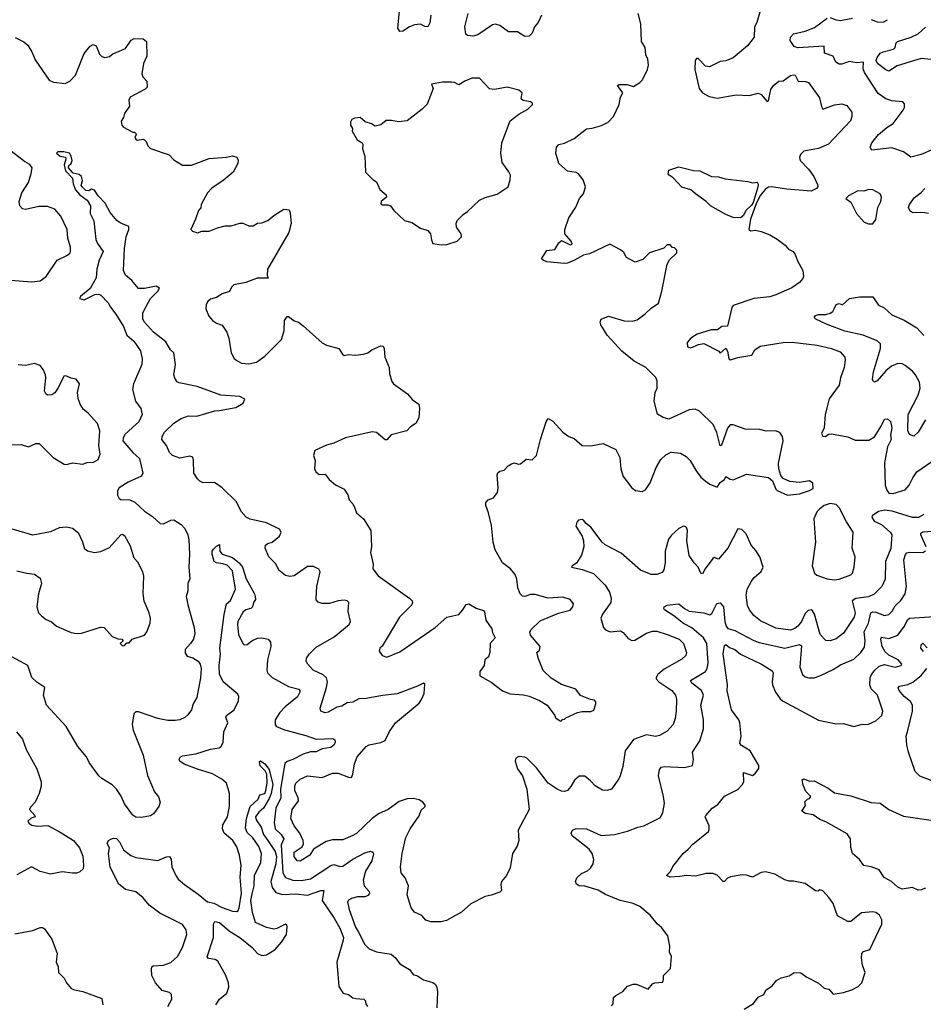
# Model space of a CAD drawing. Extents: x 2056909 to 2160450, y 827444 to 1016825.
# Tile 267 of 501: x 2115775 to 2121929, y 907269 to 913974. Entities that reach past the tile are written whole.
import ezdxf

# ---------------------------------------------------------------- set-up
doc = ezdxf.new("R2010")
doc.units = 0

msp = doc.modelspace()

# ---------------------------------------------------------------- linework, layer by layer
at = {"layer": '0CON10XD'}
for points in [[(2120825, 914056.7), (2120796.5, 913955), (2120780.6, 913925), (2120777.8, 913855), (2120731.4, 913795), (2120635, 913714.3), (2120585, 913693.3), (2120545, 913689.4), (2120473.6, 913653.6), (2120445, 913656.2), (2120395, 913708.8), (2120385, 913710), (2120376, 913695), (2120373.8, 913635), (2120402.9, 913505), (2120425, 913476), (2120469.7, 913449.7), (2120525, 913440), (2120655, 913462.2), (2120743.6, 913456.4), (2120805, 913473.3), (2120824.6, 913464.6), (2120865, 913416.2), (2120875, 913420), (2120882.2, 913455), (2120891.7, 913498.3), (2120908.6, 913525), (2120945, 913554.4), (2120975, 913558.1), (2121025, 913594), (2121045, 913599.2), (2121055.8, 913595), (2121075.8, 913555.8), (2121125, 913552.9), (2121148, 913545), (2121222.4, 913442.4), (2121235, 913382.5), (2121245, 913363.3), (2121325, 913394.3), (2121375, 913400.8), (2121409.1, 913389.1), (2121441.4, 913345), (2121443.1, 913315), (2121434.2, 913285), (2121283.8, 913125), (2121215, 913095.7), (2121115, 913078.6), (2121092.5, 913055), (2121086, 913035), (2121090, 913015), (2121146.2, 912956.2), (2121182.5, 912905), (2121208.3, 912851.7), (2121210, 912835), (2121202.5, 912825), (2121165, 912806), (2120999.1, 912819.1)], [(2117393, 912213), (2117315, 912184.2), (2117232.5, 912167.5), (2117217.3, 912152.7), (2117205, 912123.3), (2117155, 912108), (2117115, 912082), (2117075, 912070), (2117056.2, 912055), (2117046.2, 912035), (2117043.3, 912005), (2117062.5, 911955), (2117087.5, 911925), (2117115, 911906.7), (2117155, 911892.5), (2117185.7, 911845.7), (2117200, 911805), (2117214.3, 911705), (2117235, 911666.2), (2117253, 911653), (2117285, 911635.6), (2117335, 911631.1), (2117388, 911642), (2117445, 911681.4), (2117558.8, 911795), (2117576, 911855), (2117578.8, 911925), (2117597, 911953), (2117605, 911953.3), (2117645, 911923.3), (2117673.6, 911913.6), (2117705, 911890), (2117835, 911772.5), (2117865, 911757.5), (2117947.5, 911735), (2117972.5, 911695), (2117985, 911687.5), (2118015, 911693.3), (2118061.7, 911688.3), (2118117, 911697), (2118145.9, 911704.1), (2118174.2, 911725.8), (2118235, 911753.8), (2118250, 911750), (2118256.7, 911735), (2118261.2, 911675), (2118291.2, 911605), (2118293.3, 911565), (2118310.5, 911510.5), (2118320, 911495), (2118415.8, 911425.8), (2118448.3, 911388.3), (2118493.3, 911355), (2118498.8, 911325), (2118494, 911265), (2118475, 911226.2), (2118437.7, 911202.3), (2118412.5, 911175), (2118305, 911146.7), (2118275, 911112.5), (2118265, 911112.5), (2118205, 911162.5), (2118175, 911166.7), (2117993, 911127), (2117915, 911090), (2117865, 911076), (2117785, 911040), (2117776.7, 911005), (2117787, 910973), (2117782.5, 910915), (2117792.5, 910895), (2117815, 910877.5), (2117855, 910880), (2117883.6, 910843.6), (2117925, 910806.7), (2117985, 910777.5), (2118009.1, 910739.1), (2118020, 910705), (2118045, 910676.7), (2118057.8, 910647.8), (2118070, 910615), (2118117.1, 910575), (2118165.7, 910495), (2118170, 910385), (2118164.5, 910344.5), (2118182, 910265), (2118180, 910235), (2118186, 910225), (2118217.2, 910187.2), (2118431.7, 910031.7), (2118447.3, 910017.3), (2118451.2, 910005), (2118445, 909990), (2118362, 909905), (2118243.3, 909706.7), (2118227.5, 909695), (2118223.6, 909673.6), (2118243.6, 909643.6), (2118275, 909633.3), (2118365, 909670), (2118605.4, 909834.6), (2118683.9, 909906.1), (2118765, 909923.3), (2118792.5, 909955), (2118815, 909992.5), (2118835, 909996.7), (2118885, 909967.5), (2118935, 909950), (2118941.7, 909941.7), (2118950, 909885), (2118990, 909825), (2118995, 909800), (2119013.3, 909765), (2118980, 909725), (2118976.7, 909665), (2118967.5, 909635), (2118942.5, 909615), (2118937.5, 909575), (2118910, 909535), (2118910, 909505), (2118985, 909462.5), (2119063.9, 909403.9), (2119115, 909383.8), (2119206.1, 909376.1), (2119245, 909366.7), (2119315, 909336.7), (2119366.4, 909306.4), (2119420, 909235), (2119425, 909220), (2119455, 909200), (2119465, 909200), (2119471.7, 909208.3), (2119485, 909210), (2119495, 909220), (2119573.6, 909256.4), (2119605, 909263.3), (2119665, 909263.3), (2119685, 909272.5), (2119700, 909315), (2119698.8, 909328.8), (2119689.3, 909339.3), (2119663.6, 909343.6), (2119595, 909371.2), (2119562.5, 909415), (2119465, 909447.5), (2119395, 909490), (2119341.2, 909541.2), (2119309.3, 909620.7), (2119297.5, 909665), (2119315, 909680), (2119318.8, 909705), (2119255, 909782.5), (2119250, 909805), (2119259.3, 909820.7), (2119319.3, 909880.7), (2119445, 909932), (2119525, 909953.8), (2119543.3, 909975), (2119546.2, 909995), (2119525, 910026), (2119475, 910042.5), (2119374.2, 910034.2), (2119285, 910058.8), (2119255, 910058.8), (2119215, 910046.7), (2119199.3, 910049.3), (2119184.1, 910064.1), (2119168.8, 910105), (2119162, 910165), (2119150, 910195), (2119118.8, 910235), (2119063.8, 910275), (2119012.7, 910362.7), (2118999.2, 910415), (2118988.3, 910528.3), (2118968, 910615), (2118948.8, 910665), (2118950, 910685), (2118966.4, 910703.6), (2119003, 910717), (2119030, 910755), (2119034, 910785), (2119026.2, 910875), (2119031.2, 910888.8), (2119045, 910900), (2119075, 910906), (2119101.2, 910935), (2119125, 910949.4), (2119145, 910955.8), (2119173, 910947), (2119185, 910948.8), (2119225, 910980), (2119265, 910976.7), (2119293.8, 911005), (2119322.5, 911115), (2119361.2, 911235), (2119375, 911257.5), (2119405, 911240), (2119474.4, 911164.4), (2119514.3, 911134.3), (2119550.9, 911120.9), (2119605, 911073.8), (2119665, 911072.5), (2119748.3, 911088.3), (2119835, 911046.2), (2119862.3, 910992.3), (2119868.8, 910915), (2119884.1, 910864.1), (2119943.3, 910785), (2119968.3, 910768.3), (2120015, 910760), (2120037.7, 910772.3), (2120069.7, 910820.3), (2120110.8, 910925), (2120141.3, 910978.7), (2120175, 911010), (2120211.7, 911028.3), (2120275, 911021.4), (2120315, 910999.2), (2120340.9, 910970.9), (2120382, 910902), (2120415, 910858), (2120443.2, 910833.2), (2120475, 910811.2), (2120525, 910790), (2120545, 910822.5), (2120575, 910843.3), (2120585, 910862.5), (2120614.6, 910844.6), (2120635, 910840), (2120725, 910880), (2120875, 910855.8), (2120903, 910833), (2120925, 910777.5), (2120935, 910766.7), (2121005, 910736.7), (2121085, 910744), (2121155, 910767.5), (2121178.3, 910781.7), (2121177, 910817), (2121155, 910832.5), (2121085, 910822), (2121020, 910830), (2120975, 910848.8), (2120958.8, 910868.8), (2120944.4, 910914.4), (2120942.7, 910952.7), (2120975.7, 911105.7), (2120970, 911135), (2120953, 911163), (2120923.6, 911173.6), (2120858.8, 911171.2), (2120815, 911184), (2120715, 911186.2), (2120635, 911214.2), (2120614.5, 911215.5), (2120595, 911192), (2120555, 911076.7), (2120545, 911072.5), (2120522, 911162), (2120497.5, 911217.5), (2120405, 911308.8), (2120375, 911321.2), (2120335, 911316.2), (2120195, 911254), (2120157.5, 911265), (2120118.3, 911288.3), (2120096.1, 911376.1), (2120104, 911435), (2120115.7, 911464.3), (2120115.6, 911515), (2120107.6, 911537.6), (2120038.8, 911605), (2119959.4, 911649.4), (2119875, 911715.6), (2119775.6, 911825), (2119731.9, 911895), (2119728, 911915), (2119736, 911934), (2119784.1, 911955.9), (2119892.7, 911922.7), (2119949.7, 911920.3), (2119980, 911930), (2120035, 911970), (2120075, 912010), (2120125, 912042.5), (2120148.6, 912125), (2120185, 912310), (2120200.7, 912339.3), (2120250, 912385), (2120250, 912405), (2120235, 912420), (2120221.7, 912421.7), (2120205, 912440), (2120185, 912440), (2120161.7, 912418.3), (2120065, 912386.7), (2120018.3, 912341.7), (2119967, 912323), (2119907.5, 912355), (2119888.8, 912388.8), (2119867.3, 912407.3), (2119795, 912446), (2119655, 912379.2), (2119615, 912369.2), (2119554.5, 912335.5), (2119505, 912315.6), (2119484.5, 912314.5), (2119365.8, 912325.8), (2119340, 912335), (2119330, 912345), (2119365, 912401.2), (2119420.7, 912409.3), (2119446.8, 912453.2), (2119465, 912469.2), (2119525, 912441.2), (2119537.5, 912445), (2119530, 912465), (2119488.6, 912515), (2119486.7, 912545), (2119515.6, 912625), (2119563.4, 912696.6), (2119588, 912755), (2119615, 912787.5), (2119628.8, 912835), (2119612.7, 912882.7), (2119580, 912925), (2119565, 912934), (2119505, 912942.5), (2119446.2, 912995), (2119426.7, 913065), (2119431.2, 913105), (2119447.3, 913122.7), (2119485, 913132.9), (2119551.2, 913165), (2119635, 913231.2), (2119675, 913234), (2119737.3, 913252.7), (2119783.9, 913276.1), (2119818.8, 913315), (2119858.8, 913395), (2119866.2, 913445), (2119883.3, 913475), (2119847.5, 913525), (2119857, 913533), (2119911.2, 913531.2), (2119955, 913518.8), (2119998.8, 913545), (2120016.2, 913565), (2120051.2, 913635), (2120058, 913665), (2120052, 913705), (2120038.8, 913735), (2120036, 913785), (2120010.8, 913825), (2120005.8, 913945.8), (2119986.7, 914015)], [(2118574.5, 914005), (2118567.7, 913952.3), (2118555, 913926), (2118535, 913928.1), (2118505, 913942.5), (2118465, 913939.2), (2118430, 913925), (2118385, 913896), (2118365, 913894), (2118350.8, 913915), (2118362.9, 914035)], [(2119330, 914005), (2119305.8, 913954.2), (2119281.2, 913925), (2119265, 913882.5), (2119245, 913861.2), (2119215, 913859.2), (2119165, 913890), (2119105, 913890), (2119045, 913934), (2119015, 913944), (2118995, 913937.5), (2118895, 913869.4), (2118862.1, 913862.1), (2118825, 913866.2), (2118814, 913875), (2118807.5, 913925), (2118828.5, 914015)], [(2121998, 913092), (2121914.5, 913055.5), (2121845, 913038.6), (2121795, 913074.5), (2121715, 913101.2), (2121577.5, 913085), (2121566.2, 913105), (2121577.5, 913135), (2121625, 913191.1), (2121680.7, 913239.3), (2121725, 913267.1), (2121792.4, 913357.6), (2121800.8, 913375), (2121801.7, 913401.7), (2121790, 913415), (2121715, 913421.9), (2121675, 913434.4), (2121621.5, 913471.5), (2121528.2, 913615), (2121520.1, 913640.1), (2121521.2, 913685), (2121475, 913678.8), (2121425, 913688), (2121375, 913670), (2121355, 913670), (2121334.1, 913684.1), (2121314.7, 913724.7), (2121257.1, 913745), (2121254.2, 913794.2), (2121075, 913780.9), (2121050.3, 913790.3), (2121022.3, 913832.3), (2121024.2, 913855), (2121045, 913877.1), (2121125, 913894.4), (2121189.1, 913920.9), (2121275, 913983.3)], [(2121295, 913987.8), (2121335, 913971.8), (2121365, 913968.8), (2121447.1, 913982.9)], [(2121575, 913975.6), (2121615, 913960), (2121655, 913957.8), (2121685, 913973.6)], [(2122005, 913700.4), (2121915, 913710.3), (2121750.1, 913659.9), (2121695, 913622.9), (2121675, 913631.2), (2121618.1, 913675), (2121608.8, 913695), (2121615, 913715.5), (2121635.5, 913745), (2121655, 913755.8), (2121726.9, 913773.1), (2121738.1, 913785), (2121744.4, 913815), (2121754.5, 913825), (2121845.8, 913854.2), (2121893.6, 913876.4), (2121945, 913922.2)], [(2115745, 913851.4), (2115803.7, 913823.7), (2115830, 913800), (2115858, 913755), (2115881.3, 913701.3), (2115975, 913562), (2116005, 913547.5), (2116085, 913538.8), (2116115.6, 913554.4), (2116155.8, 913595), (2116215, 913743.3), (2116255, 913793.8), (2116275, 913803.8), (2116295.9, 913795.9), (2116319.3, 913739.3), (2116335, 913723.3), (2116355, 913716.7), (2116387.7, 913722.3), (2116409.3, 913740.7), (2116495, 913776.7), (2116535, 913833.3), (2116555, 913846), (2116615, 913842.5), (2116638, 913825), (2116642, 913725), (2116618.8, 913675), (2116606, 913605), (2116614, 913585), (2116640, 913555), (2116642.5, 913515), (2116629.2, 913500.8), (2116526.7, 913445), (2116518.8, 913425), (2116524, 913385), (2116488.8, 913335), (2116481.7, 913308.3), (2116466.4, 913283.6), (2116471.2, 913255), (2116482.3, 913242.3), (2116545, 913207.5), (2116557, 913207), (2116570, 913195), (2116560, 913175), (2116565, 913160), (2116575, 913153.3), (2116615, 913160), (2116626.1, 913156.1), (2116636.7, 913145), (2116647.5, 913115), (2116665, 913097.5), (2116792.7, 913052.7), (2116825, 913020), (2116885, 912982), (2116945, 912982.9), (2117065, 913029.2), (2117183.6, 913036.4), (2117225, 913046.7), (2117255, 913037.5), (2117263, 913017), (2117261.2, 912995), (2117228, 912935), (2117160.7, 912879.3), (2117083.1, 912826.9), (2117053.1, 912795), (2117012, 912715), (2117007.7, 912692.3), (2116993.3, 912675), (2116973.3, 912615), (2116940, 912545), (2116953, 912533), (2116985, 912523.3), (2117015, 912533.3), (2117065, 912533.8), (2117123, 912557), (2117175, 912570), (2117215, 912570.8), (2117275, 912587.5), (2117295, 912588), (2117335, 912570), (2117365, 912570), (2117395, 912588.8), (2117425, 912591.2), (2117464.2, 912605.8), (2117505, 912641.2), (2117575, 912683.3), (2117610, 912680), (2117617.7, 912657.7), (2117624, 912585), (2117609.2, 912525), (2117463.8, 912275), (2117461.2, 912231.2), (2117467.5, 912212.5), (2117393, 912213)], [(2118645, 912440), (2118685, 912443.3), (2118753.6, 912466.4), (2118783.3, 912495), (2118781.2, 912515), (2118750.5, 912560.5), (2118746.7, 912585), (2118753.9, 912606.1), (2118795, 912647.5), (2118825, 912667.5), (2118906.7, 912745), (2118945, 912762), (2119027.5, 912785), (2119102.5, 912835), (2119116.4, 912883.6), (2119116.7, 912915), (2119107.3, 912937.3), (2119061.7, 913001.7), (2119051.5, 913065), (2119059.5, 913135), (2119115.5, 913284.5), (2119175, 913329.2), (2119236.7, 913365), (2119266.7, 913395), (2119266.7, 913405), (2119255, 913413.3), (2119205, 913422.5), (2119190, 913435), (2119196.2, 913475), (2119174.1, 913494.1), (2119095, 913513.8), (2119007.7, 913497.7), (2118973.6, 913503.6), (2118905.9, 913575.9), (2118855, 913574.5), (2118806.7, 913555), (2118765, 913530), (2118735.8, 913545.8), (2118715, 913548.8), (2118655, 913548.8), (2118580, 913535), (2118590, 913505), (2118550.7, 913399.3), (2118516.7, 913365), (2118414.1, 913285.9), (2118355, 913277.5), (2118307.7, 913287.7), (2118271.7, 913288.3), (2118235, 913257.5), (2118195, 913247.5), (2118170, 913265), (2118127.5, 913277.5), (2118095, 913307.5), (2118055, 913302.5), (2118037, 913293), (2118027.5, 913275), (2118027.5, 913255), (2118041.7, 913231.7), (2118040, 913215), (2118072.5, 913155), (2118107.5, 913135), (2118112.5, 913125), (2118110, 913095), (2118126.7, 913045), (2118130, 912935), (2118180, 912885), (2118205, 912870), (2118227, 912817), (2118271.7, 912781.7), (2118272.5, 912765), (2118237.5, 912735), (2118235, 912720), (2118245, 912712.5), (2118283, 912713), (2118300, 912705), (2118323.6, 912673.6), (2118396.4, 912606.4), (2118445, 912593.3), (2118503.9, 912553.9), (2118555, 912537.5), (2118573.3, 912515), (2118578.8, 912475), (2118589.3, 912449.3), (2118645, 912440)], [(2115715, 912198.9), (2115855, 912188.1), (2115915, 912195.8), (2115955.5, 912224.5), (2116031.2, 912335), (2116099.7, 912370.3), (2116118.8, 912385), (2116121.2, 912395), (2116121.2, 912425), (2116102.5, 912485), (2116099.4, 912545), (2116055.7, 912635.7), (2116015, 912683.8), (2115965, 912700.8), (2115905, 912700.6), (2115815, 912682), (2115795, 912686.2), (2115776, 912705), (2115770.8, 912735), (2115790.8, 912795), (2115834.3, 912865.7), (2115853, 912927), (2115860, 912965), (2115845, 912988), (2115808.3, 913008.3), (2115697.5, 913095)], [(2121932.9, 910605), (2121896.4, 910583.6), (2121855, 910583.2), (2121716.6, 910626.6), (2121665, 910633.4), (2121625, 910624.6), (2121580, 910595), (2121579.1, 910585), (2121595, 910560), (2121645, 910536.8), (2121703.6, 910485), (2121715.4, 910465), (2121707.2, 910372.8), (2121672, 910285), (2121668.8, 910165), (2121645.8, 910114.2), (2121595, 910061.8), (2121555, 910043.9), (2121468.5, 910031.5), (2121445, 910015.8), (2121466.1, 909935), (2121458.5, 909905), (2121385, 909795.6), (2121335, 909758.5), (2121295, 909743.3), (2121265, 909745.8), (2121226.2, 909786.2), (2121189.1, 909925), (2121175, 909949.4), (2121165, 909955.5), (2121145, 909950), (2121125, 909929.5), (2121098.6, 909875), (2121075, 909843.2), (2121055, 909827.8), (2121025, 909816.8), (2120925, 909829.3), (2120819.6, 909879.6), (2120775, 909916.7), (2120745.3, 909955.3), (2120732.7, 909985), (2120723.1, 910055), (2120730.6, 910095), (2120758.9, 910151.1), (2120777.1, 910175), (2120825, 910216), (2120837.5, 910245), (2120816.1, 910316.1), (2120789.1, 910359.1), (2120755.8, 910395.8), (2120722.1, 910472.1), (2120692.7, 910502.7), (2120665, 910506), (2120597.1, 910375), (2120535, 910300.8), (2120505, 910311.2), (2120495, 910304.2), (2120442.5, 910235), (2120425, 910200), (2120414, 910205), (2120396, 910245), (2120367.5, 910275), (2120334.5, 910325), (2120318.9, 910425), (2120322.9, 910495), (2120315.8, 910515), (2120305, 910522.5), (2120295, 910524.2), (2120265, 910510), (2120215, 910464.2), (2120194, 910436), (2120172.1, 910355), (2120171.5, 910275), (2120163, 910227), (2120150.8, 910209.2), (2120115, 910195.6), (2120075, 910196.7), (2120002, 910225), (2119871.7, 910341.7), (2119763.3, 910396.7), (2119741.4, 910415), (2119665, 910518), (2119633, 910543), (2119615, 910566.2), (2119605, 910571.2), (2119580, 910565), (2119568.8, 910551.2), (2119562, 910525), (2119606.6, 910456.6), (2119615.5, 910425), (2119616.4, 910383.6), (2119602, 910328), (2119566.5, 910273.5), (2119537.5, 910255), (2119532.5, 910245), (2119605, 910230.4), (2119682.1, 910202.1), (2119762.4, 910122.4), (2119791.4, 910075), (2119802.9, 910035), (2119800.8, 910005), (2119744.3, 909925.7), (2119732.6, 909897.4), (2119750.7, 909835), (2119765, 909819.7), (2119795.4, 909804.6), (2119865, 909812.3), (2119885, 909800), (2119919.1, 909759.1), (2119945, 909746.9), (2119965, 909749.2), (2120043.1, 909796.9), (2120085, 909810.5), (2120115, 909809.5), (2120185, 909786.4), (2120267.1, 909755), (2120295.6, 909725), (2120316.9, 909665), (2120311.4, 909645), (2120285, 909619.4), (2120165, 909551.5), (2120121.8, 909515), (2120109.6, 909495), (2120110.8, 909485), (2120127.1, 909465), (2120215.5, 909405), (2120241.1, 909375), (2120247.5, 909345), (2120245.4, 909265), (2120239.5, 909215), (2120226.7, 909175), (2120185, 909128.1), (2120131.4, 909098.6), (2120105, 909093.6), (2120045, 909102.9), (2119955, 909073.3), (2119897.9, 908995), (2119881.7, 908888.3), (2119864.2, 908825), (2119855.8, 908804.2), (2119805.8, 908734.2), (2119775.7, 908724.3), (2119745, 908726.9), (2119695, 908756.9), (2119661.7, 908791.7), (2119623.2, 908823.2), (2119585, 908822.9), (2119552.9, 908795), (2119528.9, 908751.1), (2119505, 908726), (2119485, 908717.5), (2119465, 908720.6), (2119435, 908733.1), (2119375, 908775.6), (2119295, 908880), (2119229.2, 908945), (2119215, 908952.5), (2119175, 908956.9), (2119155, 908946), (2119148.9, 908925), (2119165, 908873.3), (2119200, 908825), (2119228.2, 908735), (2119245.6, 908595), (2119170.6, 908455), (2119174.3, 908385), (2119162.9, 908345), (2119132.5, 908295), (2119115, 908197.5), (2119090, 908145), (2119056.7, 908105), (2119052.5, 908085), (2119056.7, 908045), (2119045, 908033.3), (2118986.7, 908013.3), (2118945, 908003.3), (2118847.3, 907952.7), (2118784.3, 907895.7), (2118680.9, 907839.1), (2118645, 907830.8), (2118575, 907830), (2118541.3, 907841.3), (2118515, 907873.8), (2118465, 907897.5), (2118440.8, 907925), (2118414.4, 908014.4), (2118422.2, 908075), (2118399.3, 908129.3), (2118372.5, 908165), (2118369.4, 908205), (2118379.1, 908295), (2118405.5, 908405), (2118433.6, 908465), (2118496.5, 908553.5), (2118510, 908590), (2118536.2, 908615), (2118536.7, 908625), (2118521.2, 908645), (2118495, 908662), (2118455, 908670.6), (2118415, 908667.9), (2118359.6, 908650.4), (2118285, 908596.4), (2118219.2, 908565), (2118175.6, 908535), (2118068.1, 908431.9), (2118045, 908418.1), (2117975, 908388.5), (2117905, 908388.9), (2117861.3, 908378.7), (2117775.6, 908325), (2117752, 908285), (2117685, 908242.9), (2117665, 908245.8), (2117643.6, 908275), (2117644.7, 908305.3), (2117699.4, 908340.6), (2117707.8, 908362.2), (2117704.8, 908385), (2117683.7, 908433.7), (2117643.6, 908483.7), (2117622.5, 908535), (2117631.3, 908595), (2117673.4, 908655), (2117670.9, 908675), (2117648.7, 908725), (2117648.5, 908755), (2117656.5, 908775), (2117685, 908802.5), (2117735, 908824.5), (2117835, 908813.6), (2117905, 908843.5), (2117945, 908841.8), (2118015, 908814.6), (2118035, 908814.4), (2118044.7, 908835.3), (2118055.7, 908905.7), (2118072.9, 908955), (2118134.3, 909025), (2118155, 909036.9), (2118235, 909051.4), (2118265, 909065.8), (2118293, 909127), (2118334.3, 909185.7), (2118495, 909320), (2118512.7, 909345), (2118529.1, 909385), (2118535, 909450), (2118525, 909456.7), (2118483.3, 909435), (2118345, 909383.8), (2118245, 909372.1), (2118135, 909350.4), (2118085, 909349.6), (2118045, 909325.8), (2118005, 909321.5), (2117969.8, 909300.2), (2117935, 909292.2), (2117875, 909259.2), (2117855, 909254.3), (2117826.7, 909265), (2117821.2, 909285), (2117865, 909426.7), (2117872.1, 909465), (2117865, 909492.5), (2117841.7, 909511.7), (2117774.3, 909545), (2117737.5, 909585), (2117726.2, 909605), (2117728.8, 909625), (2117749.2, 909655), (2117795, 909700.6), (2117917.6, 909772.4), (2118019.2, 909855), (2118029.2, 909875), (2118013, 909943), (2118016.7, 910005), (2118005, 910016.7), (2117985, 910022), (2117945, 910016.7), (2117885, 909997.5), (2117835, 909998), (2117807.7, 910007.7), (2117795, 910022.5), (2117794.1, 910034.1), (2117799.4, 910115), (2117822, 910215), (2117812.7, 910232.7), (2117775, 910249.2), (2117735, 910250.8), (2117645, 910187.1), (2117615, 910181.9), (2117585, 910188.6), (2117540.8, 910225), (2117518.9, 910268.9), (2117472.5, 910315), (2117448, 910375), (2117450, 910395), (2117464.2, 910405.8), (2117494.1, 910415.9), (2117544.3, 910455.7), (2117556.7, 910485), (2117544.2, 910504.2), (2117456.9, 910546.9), (2117345, 910572.7), (2117316.7, 910586.7), (2117284.6, 910625), (2117251.1, 910691.1), (2117155, 910786.7), (2117102.7, 910822.7), (2117025, 910820.9), (2117001.5, 910831.5), (2116985, 910847.5), (2116960, 910885), (2116959.4, 910975), (2116953.3, 910995), (2116935, 911000.8), (2116865, 910988.1), (2116815, 911005.7), (2116796, 911026), (2116775, 911074.3), (2116743.5, 911115), (2116744.5, 911135), (2116760.5, 911165), (2116825, 911225.4), (2116875, 911258.9), (2116925, 911275.6), (2116982.5, 911275), (2117105, 911311.1), (2117133, 911313), (2117247.3, 911332.7), (2117296.9, 911363.1), (2117308.8, 911388.8), (2117275, 911406.9), (2117145, 911417.5), (2116984.1, 911475.9), (2116860.8, 911500.8), (2116848.3, 911508.3), (2116832.3, 911532.3), (2116825.8, 911555), (2116835.6, 911625), (2116824, 911705), (2116802.5, 911725), (2116770, 911780), (2116686.7, 911846.7), (2116624, 911914), (2116614.5, 911935), (2116614.4, 911975), (2116622.9, 911995), (2116666.2, 912075), (2116716.2, 912125), (2116726.7, 912145), (2116705, 912158), (2116625, 912142.5), (2116585, 912144), (2116538, 912198), (2116495.7, 912235), (2116483.1, 912265), (2116489.4, 912415), (2116500.8, 912495), (2116518, 912545), (2116517.5, 912565), (2116459.3, 912589.3), (2116436.1, 912606.1), (2116391.7, 912661.7), (2116356.2, 912725), (2116310, 912775), (2116285, 912812.5), (2116265, 912820), (2116245, 912807.5), (2116225, 912810), (2116200, 912835), (2116193.3, 912845), (2116202.3, 912877.7), (2116195.8, 912905.8), (2116179.2, 912919.2), (2116138.6, 912928.6), (2116107.5, 912965), (2116109.7, 912980.3), (2116126, 912995), (2116133.3, 913015), (2116126.5, 913045), (2116115, 913064), (2116075, 913074.2), (2116035, 913073.3), (2116026.7, 913065), (2116050, 913045), (2116087.4, 913037.4), (2116090.5, 913025), (2116077.8, 912985), (2116088.1, 912945), (2116135.5, 912895.5), (2116140.4, 912855), (2116155, 912816), (2116185, 912780.5), (2116235.3, 912745.3), (2116258, 912705), (2116255.7, 912655), (2116279.2, 912605), (2116292.7, 912477.3)], [(2120685, 912623.5), (2120635, 912627.5), (2120585, 912647.5), (2120480, 912705), (2120451.2, 912735), (2120376.7, 912786.7), (2120346.7, 912815), (2120285, 912833.3), (2120225.7, 912895.7), (2120197.5, 912915), (2120192.5, 912925), (2120195, 912950), (2120265, 912972), (2120365, 912946.2), (2120406.4, 912943.6), (2120485.7, 912905.7), (2120535, 912904.3), (2120580.7, 912890.7), (2120735, 912871.2), (2120765, 912862), (2120797.1, 912867.1), (2120804.2, 912854.2), (2120802.2, 912832.2), (2120770.6, 912729.4), (2120759.5, 912710.5), (2120721.5, 912675), (2120705, 912640.6), (2120685, 912623.5)], [(2120999.1, 912819.1), (2120894.3, 912835.7), (2120875, 912834.3), (2120855, 912820), (2120820.7, 912779.3), (2120792.8, 912727.2), (2120752.8, 912615), (2120741.9, 912545), (2120755, 912535.7), (2120785, 912541.1), (2120825, 912532.2), (2120885, 912508.1), (2120935, 912480), (2120987.8, 912437.8), (2121011.2, 912411.2), (2121042.5, 912395), (2121057.5, 912375), (2121072.3, 912332.3), (2121108.8, 912265), (2121113.3, 912225), (2121108.3, 912211.7), (2121085, 912183.3), (2121032.7, 912147.3), (2120925, 912100), (2120884.3, 912085.7), (2120775.5, 912074.5), (2120635, 912026.9), (2120625.5, 912014.5), (2120595, 911886.7), (2120557.5, 911885), (2120528.6, 911861.4), (2120485, 911862.7), (2120387.9, 911832.1), (2120346.2, 911805), (2120322, 911775), (2120323.3, 911745), (2120345, 911740), (2120397.5, 911762.5), (2120435, 911768.9), (2120536.1, 911716.1), (2120545, 911702.5), (2120585, 911737.5), (2120595, 911717.5), (2120604.2, 911665), (2120615, 911656.7), (2120665.8, 911674.2), (2120760.7, 911689.3), (2120781.2, 911725), (2120818.7, 911751.3), (2120975, 911776.4), (2121036.9, 911776.9), (2121207.2, 911757.2), (2121305, 911735.5), (2121362.1, 911712.1), (2121394.2, 911675), (2121397.1, 911655), (2121389.4, 911605), (2121364.5, 911535.5), (2121355.7, 911485), (2121287.9, 911392.1), (2121261.1, 911285), (2121252.9, 911195), (2121236, 911155), (2121245, 911136.7), (2121260, 911135), (2121285, 911152), (2121305, 911154.3), (2121415, 911132.9), (2121465, 911109.5), (2121558.7, 911111.3), (2121596.4, 911133.6), (2121642.5, 911205), (2121665, 911252.5), (2121685, 911256.7), (2121705, 911236.7), (2121715.6, 911195), (2121705.7, 911145), (2121710, 911115), (2121685.5, 911064.5), (2121664.7, 910955), (2121669.1, 910805), (2121680, 910770), (2121695, 910750), (2121725, 910746.7), (2121805, 910773.1), (2121833.1, 910805), (2121856.9, 910855), (2121885.7, 910895), (2121988, 910965)], [(2121585, 912582.5), (2121605, 912612.5), (2121619.2, 912695), (2121640, 912735), (2121643.3, 912765), (2121635, 912787.5), (2121585.9, 912815.9), (2121557.7, 912817.7), (2121525, 912806.7), (2121482.7, 912807.3), (2121420, 912775), (2121402.5, 912755), (2121435, 912730), (2121473.3, 912655), (2121527.5, 912595), (2121555, 912583.8), (2121585, 912582.5)], [(2121965, 912654.4), (2121925, 912660.4), (2121859.4, 912659.4), (2121840.5, 912670.5), (2121828.6, 912695), (2121834.4, 912715), (2121868.2, 912761.8), (2121915, 912796.4), (2121940.4, 912825)], [(2116292.7, 912477.3), (2116305, 912448.5), (2116342.9, 912395), (2116315.4, 912335), (2116299.5, 912275), (2116295.3, 912214.7), (2116256.2, 912143.8), (2116190.3, 912089.7), (2116183.3, 912075), (2116215, 912065.6), (2116287.6, 912102.4), (2116315, 912105.6), (2116328.1, 912098.1), (2116376.6, 912046.6), (2116392.9, 912015), (2116428.8, 911968.8), (2116482.5, 911885), (2116505.7, 911825.7), (2116551.6, 911785), (2116598.8, 911718.8), (2116609.6, 911665), (2116606.8, 911625), (2116550, 911495), (2116543.5, 911455), (2116564.4, 911375), (2116599.2, 911325), (2116609.2, 911285), (2116586.1, 911235), (2116544.4, 911195.6), (2116491.4, 911148.6), (2116479.2, 911125), (2116477.9, 911105), (2116545.9, 911025.9), (2116590.4, 910985), (2116614.3, 910885), (2116603.8, 910865), (2116515, 910824.5), (2116452.5, 910785), (2116440.8, 910765), (2116441.7, 910735), (2116453.5, 910713.5), (2116465, 910707.1), (2116525, 910703.6), (2116559, 910689), (2116625, 910626.9), (2116680.5, 910590.5), (2116732.5, 910542.5), (2116755, 910540.6), (2116805, 910565.6), (2116825, 910568.1), (2116875.5, 910535.5), (2116899.6, 910509.6), (2116920, 910465), (2116927.4, 910432.6), (2116930.8, 910335), (2116926.2, 910245), (2116934.5, 910165.5), (2116920, 910135), (2116920.6, 910085), (2116910, 910045), (2116920.8, 909989.2), (2116964.4, 909835), (2116967.8, 909795), (2116958.5, 909755), (2116939.5, 909725), (2116901.8, 909685), (2116901.1, 909661.1), (2116915, 909640), (2116955, 909627.9), (2116991.4, 909605), (2117004.6, 909584.6), (2117010, 909555), (2117007.6, 909492.4), (2116981.2, 909358.8), (2116955.7, 909314.3), (2116944.2, 909275), (2116920.3, 909239.7), (2116898.7, 909221.3), (2116865, 909205.8), (2116835, 909201.4), (2116785, 909201.9), (2116715, 909215.7), (2116585, 909260), (2116565, 909260.8), (2116553.3, 909246.7), (2116541.9, 909175), (2116547.8, 909135), (2116616.9, 908965), (2116645, 908827.5), (2116693.8, 908715), (2116720.7, 908680.7), (2116732.5, 908645), (2116723.3, 908615), (2116686.2, 908565), (2116665, 908552.5), (2116605, 908542), (2116565, 908544), (2116545.8, 908555.8), (2116488, 908635), (2116465.5, 908685.5), (2116434.2, 908735), (2116405, 908764.3), (2116335, 908805.8), (2116314.2, 908825), (2116249.2, 908915), (2116229.2, 908955), (2116171.4, 909025), (2116091.3, 909161.3), (2115958.6, 909305), (2115937.1, 909375), (2115947, 909427), (2115892.5, 909462.5), (2115857.5, 909495), (2115831.2, 909575), (2115667.5, 909665)], [(2121945, 911248.6), (2121895, 911164.4), (2121865, 911138.1), (2121835, 911148.9), (2121823.8, 911176.2), (2121826, 911285), (2121895, 911415.8), (2121907.7, 911465), (2121902.7, 911505), (2121875.9, 911555.9), (2121855, 911580.6), (2121805, 911618.1), (2121785, 911629.5), (2121755, 911632.2), (2121711.4, 911615), (2121675, 911583.1), (2121615, 911514.3), (2121596.4, 911506.4), (2121590, 911510), (2121583.1, 911525), (2121589.1, 911575), (2121638.2, 911735), (2121636.9, 911766.9), (2121615, 911787.3), (2121518.6, 911825), (2121395, 911853.5), (2121275, 911897.5), (2121196.2, 911935), (2121186.2, 911945), (2121195, 911958.6), (2121215, 911965.5), (2121265, 911965.6), (2121295, 911975.7), (2121313, 911987), (2121322.7, 912005), (2121335.7, 912035), (2121355, 912040.4), (2121377.8, 912032.2), (2121426, 912074), (2121495, 912087.5), (2121585, 912086.5), (2121625, 912030), (2121661.7, 912011.7), (2121715, 911964), (2121798, 911928), (2121885.9, 911875.9), (2121932.9, 911822.9)], [(2115722.3, 911077.7), (2115785, 911080), (2115835, 911064), (2115885, 911086.7), (2115907, 911087), (2116003.2, 910993.2), (2116077.3, 910947.3), (2116095, 910944.3), (2116135, 910955.7), (2116205, 910947.5), (2116235, 910959.2), (2116278.3, 910961.7), (2116310.5, 910979.5), (2116324.2, 911015), (2116314.4, 911075), (2116320, 911175), (2116306, 911225), (2116242.5, 911295), (2116210.3, 911320.3), (2116187.1, 911355), (2116173.1, 911395), (2116168.6, 911435), (2116183, 911493), (2116160, 911525), (2116125, 911532.5), (2116089.3, 911549.3), (2116075, 911546.7), (2116039.5, 911470.5), (2116015, 911432.5), (2115995, 911420), (2115965, 911417.5), (2115952.5, 911425), (2115943.3, 911445), (2115954.2, 911535), (2115950.6, 911555), (2115935, 911591.2), (2115915, 911618.8), (2115875, 911632), (2115815, 911620), (2115765, 911624.3)], [(2121325, 910158.8), (2121355, 910164.2), (2121435.6, 910194.4), (2121446, 910205), (2121457.5, 910245), (2121466, 910315), (2121444, 910375), (2121452, 910485), (2121405.8, 910555), (2121357.9, 910647.9), (2121335, 910673.3), (2121295, 910680), (2121255, 910666.7), (2121225, 910643.8), (2121205, 910623.3), (2121182.9, 910575), (2121195.8, 910415), (2121171.2, 910255), (2121188.8, 910205), (2121205, 910191.2), (2121275, 910166), (2121325, 910158.8)], [(2115755, 910221.2), (2115823.9, 910203.9), (2115875, 910198.8), (2115915, 910170), (2115923.8, 910135), (2115903.3, 910065), (2115891.2, 909975), (2115904.1, 909934.1), (2115924, 909914), (2115955, 909888.8), (2115992.3, 909872.3), (2116025, 909843.8), (2116125, 909801.2), (2116163.9, 909793.9), (2116195, 909796.7), (2116325, 909836.7), (2116350, 909835), (2116405, 909773.3), (2116445, 909756.7), (2116470, 909755), (2116480, 909745), (2116460, 909725), (2116475, 909710), (2116488.3, 909711.7), (2116505, 909730), (2116520, 909730), (2116540, 909755), (2116625, 909782.5), (2116641.2, 909805), (2116663.8, 909865), (2116666, 909895), (2116658, 909935), (2116623.8, 910015), (2116616.1, 910066.1), (2116620, 910185), (2116613.3, 910215), (2116580.5, 910280.5), (2116555, 910307.5), (2116528.7, 910388.7), (2116493.3, 910455), (2116475, 910467.5), (2116465, 910466.7), (2116385, 910378), (2116325, 910350), (2116285, 910344.3), (2116237.5, 910355), (2116217.7, 910367.7), (2116206, 910415), (2116178.8, 910475), (2116135, 910508), (2116095, 910518), (2116045, 910512.5), (2115985, 910485.8), (2115865, 910464), (2115678.3, 910518.3)], [(2121948.9, 910385), (2121913.1, 910465), (2121912.5, 910477.5), (2121925, 910485.3), (2122026.7, 910493.3)], [(2116784, 907255), (2116810.8, 907305), (2116808, 907335), (2116795, 907348.8), (2116745, 907363.8), (2116700, 907415), (2116674.2, 907465), (2116672.3, 907507.7), (2116676.2, 907523.8), (2116685, 907530), (2116755, 907535.8), (2116805, 907554.2), (2116850, 907595), (2116884.3, 907655), (2116914.2, 907745), (2116909.2, 907775), (2116885, 907812.9), (2116729.5, 907889.5), (2116657.5, 907945), (2116615, 907994.2), (2116565, 908034.2), (2116495, 908050.6), (2116448.7, 908088.7), (2116391.7, 908205), (2116379.2, 908295), (2116386.7, 908335), (2116370.8, 908365), (2116380.8, 908385), (2116395, 908393.1), (2116415, 908400), (2116435, 908397.1), (2116454.3, 908375), (2116481.1, 908321.1), (2116531.2, 908281.2), (2116565, 908268.5), (2116715, 908248.9), (2116775, 908273.1), (2116795.6, 908275.6), (2116807.5, 908257.5), (2116810.5, 908205), (2116838.1, 908145), (2116855, 908120), (2116896.5, 908085), (2116990.1, 908020.1), (2117055, 907966.4), (2117098.4, 907958.4), (2117155, 907927.3), (2117225, 907903.3), (2117255, 907901.4), (2117263.1, 907906.9), (2117269.4, 907925), (2117285.3, 908025.3), (2117277.7, 908135), (2117283.5, 908215), (2117273.2, 908285), (2117255, 908340.8), (2117225.6, 908385), (2117167.8, 908435), (2117157.1, 908465), (2117159.6, 908490.4), (2117190, 908545), (2117203.8, 908615), (2117203.5, 908705), (2117184.5, 908774.5), (2117152.6, 908802.6), (2117088.7, 908838.7), (2116985, 908869.5), (2116894.5, 908904.5), (2116865.6, 908925.6), (2116861.7, 908938.3), (2116867.6, 908952.4), (2116885, 908961.1), (2116975, 908973.9), (2117075, 909005.4), (2117133.5, 909016.5), (2117148, 909025), (2117161.4, 909055), (2117165.5, 909125), (2117191.8, 909185), (2117180, 909225), (2117184.7, 909235.3), (2117235, 909274.4), (2117265.5, 909335), (2117266.7, 909365), (2117260.6, 909380.6), (2117161.2, 909465), (2117136.2, 909516.2), (2117134.3, 909575.7), (2117142.5, 909655), (2117137.5, 909695), (2117167.5, 909922.5), (2117184, 909995), (2117210.9, 910019.1), (2117246, 910095), (2117225, 910220), (2117188.8, 910258.8), (2117158.9, 910268.9), (2117115.7, 910275.7), (2117100, 910285), (2117085.6, 910335), (2117087.1, 910355), (2117095, 910367.5), (2117115, 910389.2), (2117135, 910400), (2117138, 910355), (2117154, 910335), (2117225, 910312.2), (2117272.2, 910272.2), (2117291.9, 910245), (2117316.4, 910166.4), (2117373.3, 910065), (2117378.8, 910045), (2117380, 910025), (2117367.5, 910005), (2117360, 909975), (2117350, 909965), (2117315, 909954.4), (2117297.7, 909942.3), (2117261.5, 909875), (2117258.5, 909855), (2117266.3, 909786.3), (2117294, 909725), (2117305, 909716.7), (2117325, 909718.8), (2117355.6, 909744.4), (2117395, 909762.9), (2117425, 909764), (2117467.5, 909755), (2117483.3, 909735), (2117485.9, 909705.9), (2117462.7, 909615), (2117458.5, 909545), (2117462.7, 909525), (2117494.4, 909494.4), (2117605, 909433.2), (2117675.3, 909415.3), (2117683.3, 909405), (2117682.1, 909395), (2117667.8, 909362.2), (2117583.5, 909295), (2117546.5, 909255), (2117515.6, 909205), (2117515, 909171.2), (2117525, 909160), (2117577.9, 909137.9), (2117725, 909099.4), (2117795, 909074.5), (2117908.6, 909078.6), (2117920.5, 909070.5), (2117923.8, 909055), (2117916, 909035), (2117895, 909018), (2117835, 909008.2), (2117795, 908987.8), (2117755, 908987.9), (2117705, 908972.9), (2117635, 908935.8), (2117597.2, 908922.8), (2117581.9, 908908.1), (2117552.1, 908735), (2117554.3, 908675), (2117520.4, 908605), (2117508.1, 908508.1), (2117514.7, 908465), (2117555, 908425.2), (2117574.6, 908395), (2117557, 908355), (2117566.7, 908165), (2117585, 908131.8), (2117635, 908115.3), (2117695, 908111.4), (2117755, 908124.1), (2117895, 908213.3), (2117915, 908220), (2117955, 908208.5), (2117975, 908210.4), (2118045, 908257.5), (2118125, 908300), (2118165, 908310.8), (2118180, 908305), (2118184.1, 908294.1), (2118173.2, 908245), (2118130.8, 908175), (2118113.8, 908115), (2118121.8, 908075), (2118155, 908038), (2118156.9, 908023.1), (2118145, 908008.9), (2118128.3, 908001.7), (2118075, 908000.4), (2118035, 907990.6), (2118015, 907977.5), (2118008.6, 907965), (2118019.1, 907915), (2118063.1, 907795), (2118079.6, 907765), (2118126.4, 907676.4), (2118155, 907647.5), (2118205, 907625.7), (2118305, 907610), (2118335, 907586.2), (2118363.8, 907545), (2118430, 907505), (2118455, 907472.5), (2118483.6, 907463.6), (2118526.1, 907436.1), (2118587.7, 907417.7), (2118605.8, 907405.8), (2118616.2, 907385), (2118620, 907355), (2118616.2, 907245)], [(2121925.4, 910344.6), (2121943.8, 910356.2)], [(2119805, 907257.5), (2119817, 907273), (2119820, 907315), (2119835, 907330), (2119883, 907357), (2119915, 907392.5), (2119953.9, 907406.1), (2119976.1, 907406.1), (2120055, 907372.5), (2120085, 907407.5), (2120100, 907415), (2120155, 907420), (2120159.3, 907440.7), (2120160, 907465), (2120206.4, 907513.6), (2120213.8, 907595), (2120200, 907625), (2120202, 907665), (2120188.8, 907735), (2120145, 907792.5), (2120116.1, 907816.1), (2120068, 907875), (2119998.8, 907935), (2119953.3, 907955), (2119865.4, 907975.4), (2119765, 908017.1), (2119715.5, 908045.5), (2119625, 908073.8), (2119585, 908076.2), (2119566.2, 908086.2), (2119560, 908105), (2119569.5, 908130.5), (2119600.3, 908159.7), (2119641.3, 908178.7), (2119663.6, 908196.4), (2119681.4, 908225), (2119685.6, 908254.4), (2119673.6, 908295), (2119653.6, 908325), (2119536.9, 908416.9), (2119530.8, 908435), (2119539.2, 908455), (2119565, 908466.7), (2119635, 908464.3), (2119735, 908419.5), (2119825, 908426.4), (2119915, 908447.1), (2119985, 908475.8), (2120025.5, 908484.5), (2120138.5, 908541.5), (2120155.4, 908574.6), (2120165.6, 908635.6), (2120160, 908685), (2120125.7, 908824.3), (2120132.5, 908867.5), (2120145, 908884), (2120165, 908888.1), (2120302.3, 908882.3), (2120356.7, 908895), (2120364, 908935), (2120357.1, 908985), (2120406.3, 909063.7), (2120431.9, 909145), (2120431.5, 909205), (2120414.6, 909305), (2120432.5, 909375), (2120419.5, 909405), (2120353.1, 909455), (2120342.5, 909475), (2120445.2, 909534.8), (2120458.1, 909555), (2120464.2, 909594.2), (2120453.9, 909725), (2120432.7, 909765), (2120351.7, 909831.7), (2120295, 909862.6), (2120230, 909915), (2120167.1, 909955), (2120161.4, 909965), (2120164.2, 909975), (2120183.8, 909986.2), (2120265, 909995.6), (2120303.2, 909963.2), (2120335, 909946), (2120433.8, 909933.8), (2120475, 909920), (2120489.4, 909930.6), (2120522.6, 909997.4), (2120545, 910002.9), (2120567.8, 909975), (2120578.2, 909875), (2120585.5, 909845), (2120598.2, 909828.2), (2120645, 909815.3), (2120775, 909745.4), (2120811.9, 909731.9), (2120985, 909694.1), (2121049.7, 909709.7), (2121085, 909720), (2121099.8, 909709.8), (2121087.3, 909565), (2121107.1, 909515), (2121125, 909500), (2121148.6, 909491.4), (2121185, 909492.2), (2121223.6, 909506.4), (2121315, 909548.1), (2121365, 909581.4), (2121455, 909619.4), (2121504.3, 909665), (2121528.1, 909701.9), (2121534, 909745), (2121527.1, 909805), (2121554.8, 909865.2), (2121570.8, 909935), (2121585, 909941.4), (2121605, 909939.7), (2121665, 909915.5), (2121695, 909922.5), (2121716.4, 909945), (2121736.9, 909983.1), (2121775, 910019.4), (2121806, 910064), (2121815.4, 910114.6), (2121797.5, 910295), (2121807.5, 910332.5), (2121817.3, 910342.7), (2121835, 910348.2), (2121925.4, 910344.6)], [(2120710, 907235), (2120773.3, 907275), (2120805, 907316.7), (2120843.3, 907336.7), (2120856.7, 907365), (2120898.8, 907395), (2120929.7, 907430.3), (2120961.2, 907448.8), (2121015, 907463.3), (2121050, 907485), (2121095, 907483.3), (2121135, 907453.8), (2121215, 907413.3), (2121255, 907380), (2121285, 907372.5), (2121315, 907337.5), (2121385, 907350), (2121441.7, 907368.3), (2121485, 907391.2), (2121510, 907415), (2121533.3, 907485), (2121514.4, 907535), (2121507.5, 907585), (2121510, 907615), (2121522.3, 907627.7), (2121565, 907643.3), (2121647.5, 907815), (2121647.3, 907845), (2121631.4, 907875), (2121605, 907893.5), (2121585, 907898.8), (2121507.3, 907892.7), (2121435, 907833.3), (2121415, 907832.5), (2121345, 907871.2), (2121314.4, 907954.4), (2121288, 907995), (2121245, 908042.5), (2121225, 908047.5), (2121211.7, 908038.3), (2121195, 908041.2), (2121125, 908091.2), (2121045, 908106.7), (2121015, 908106.7), (2120985, 908116.7), (2120917.5, 908155), (2120855, 908171.2), (2120825, 908166.2), (2120765, 908134.2), (2120725, 908147.5), (2120695, 908150), (2120615, 908138.1), (2120595, 908128.1), (2120575, 908105.8), (2120565, 908104.2), (2120525, 908149.5), (2120495, 908159.5), (2120451.1, 908158.9), (2120378.3, 908141.7), (2120315.5, 908145.5), (2120271.3, 908138.7), (2120205, 908134.2), (2120180, 908145), (2120207.3, 908172.7), (2120222.7, 908207.3), (2120293.4, 908296.6), (2120328.8, 908325), (2120359.7, 908360.3), (2120466, 908445), (2120471.7, 908458.3), (2120470, 908485), (2120443.3, 908545), (2120447.5, 908555), (2120491.2, 908605), (2120530.9, 908629.1), (2120575, 908685.8), (2120665, 908732), (2120695.6, 908764.4), (2120705.8, 908785), (2120705, 908846.7), (2120765, 908828), (2120785, 908841.2), (2120808, 908875), (2120808, 908895), (2120749.5, 908995), (2120690.9, 909030.9), (2120678.8, 909045), (2120687.8, 909095), (2120679.4, 909185), (2120672.5, 909205), (2120622.2, 909275), (2120593.1, 909403.1), (2120595.5, 909445.5), (2120566.9, 909655), (2120575, 909712.5), (2120585, 909718), (2120609.3, 909699.3), (2120645, 909685.5), (2120683.3, 909653.3), (2120827.5, 909585), (2120898.9, 909538.9), (2120905.6, 909525), (2120898.9, 909465), (2120902.5, 909445), (2120923.6, 909395), (2120955, 909348.6), (2120970.8, 909335), (2121215, 909202.9), (2121335, 909178), (2121385, 909181.2), (2121455, 909161.2), (2121505, 909173.8), (2121555, 909177.5), (2121605, 909200), (2121647.5, 909235), (2121652.5, 909265), (2121617.5, 909375), (2121575, 909417.1), (2121563.9, 909445), (2121567.8, 909492.2), (2121576.2, 909515), (2121597.9, 909545), (2121628, 909572), (2121665, 909582.3), (2121736.4, 909563.6), (2121777.5, 909575), (2121783.8, 909585), (2121757.5, 909615), (2121695, 909645.3), (2121669, 909669), (2121648.8, 909705), (2121639.3, 909755), (2121645, 909768.5), (2121695, 909760.4), (2121755, 909781.8), (2121800.9, 909845), (2121822.5, 909887.5), (2121835, 909898.2), (2122005, 909909.5)], [(2121931.3, 909671.3), (2121912.5, 909695), (2121915, 909716.2), (2121925, 909728), (2121956.1, 909696.1)], [(2121982.9, 908792.9), (2121905, 908821.6), (2121873.1, 908855), (2121828.3, 908985), (2121817, 909035), (2121812.1, 909095), (2121822.9, 909132.9), (2121856.4, 909265), (2121856.6, 909305), (2121841.3, 909331.3), (2121798.8, 909365), (2121765.5, 909405), (2121758.9, 909425), (2121766.7, 909435), (2121823.7, 909446.3), (2121858.2, 909461.8), (2121915, 909508.2), (2121952.9, 909555)], [(2115754.2, 909125), (2115794.2, 909075), (2115819.2, 909005), (2115891.7, 908871.7), (2115922.5, 908785), (2115920.8, 908755), (2115906.9, 908705), (2115879.4, 908645), (2115848, 908612), (2115840.8, 908595), (2115877.5, 908555), (2115880, 908545), (2115852.4, 908537.6), (2115830.8, 908515), (2115839.4, 908499.4), (2115858.3, 908488.3), (2115895, 908482.2), (2115966.4, 908486.4), (2116050.9, 908440.9), (2116142.2, 908385), (2116181.4, 908335), (2116205, 908277.5), (2116210, 908215), (2116207.7, 908192.3), (2116185, 908170), (2116165, 908162.5), (2116135, 908162.5), (2116065, 908171.2), (2115983.9, 908156.1), (2115915, 908173.8), (2115855, 908205.7), (2115755, 908150.8)], [(2117111.8, 907265), (2117135.5, 907305), (2117185.6, 907345), (2117198.5, 907385), (2117196.4, 907415), (2117178.2, 907465), (2117123.8, 907563.8), (2117106.7, 907575), (2117061.2, 907581.2), (2117051.7, 907591.7), (2117094.1, 907725), (2117094.8, 907815), (2117105, 907833.2), (2117135, 907826.2), (2117205, 907766.2), (2117275.5, 907725), (2117358.1, 907655), (2117395, 907615.7), (2117425, 907600.8), (2117455, 907605.8), (2117515, 907641.4), (2117558.5, 907691.5), (2117592.2, 907745), (2117597.3, 907797.3), (2117595, 907807.5), (2117585, 907813.8), (2117525.9, 907784.1), (2117505, 907780.4), (2117455, 907791.2), (2117381.2, 907825), (2117360.1, 907895), (2117348.5, 907975), (2117359.5, 908020.5), (2117372.3, 908075), (2117373.8, 908145), (2117416.9, 908235), (2117421.8, 908295), (2117402.9, 908342.9), (2117361.9, 908401.9), (2117325, 908437.8), (2117312.4, 908467.6), (2117319.1, 908535), (2117345, 908616.9), (2117400, 908665), (2117410, 908695), (2117445, 908704.3), (2117452.5, 908725), (2117460, 908775), (2117458.1, 908835), (2117447.7, 908857.7), (2117413.8, 908893.8), (2117408.3, 908921.7), (2117415, 908927.5), (2117445, 908905.6), (2117475, 908868.1), (2117499.3, 908765), (2117488.3, 908705), (2117475, 908670.4), (2117435.7, 908605), (2117402.9, 908577.1), (2117381.9, 908545), (2117385.5, 908525.5), (2117418.9, 908475), (2117434.8, 908424.8), (2117464.3, 908384.3), (2117515, 908309.3), (2117524.5, 908275.5), (2117518.6, 908225), (2117486.1, 908105), (2117494.2, 908064.2), (2117519.6, 908029.6), (2117565, 908016.6), (2117655, 908020.2), (2117735, 908011.6), (2117825, 908044.6), (2117845.8, 908045), (2117836.1, 907975), (2117916.6, 907855), (2117955, 907786.7), (2117979.8, 907725), (2117979, 907705), (2117935.4, 907555), (2117949.5, 907389.5), (2117976.7, 907346.7), (2117985, 907342.5), (2118015, 907336.2), (2118044.1, 907314.1), (2118065, 907308), (2118120, 907305), (2118128, 907295), (2118131.7, 907271.7), (2118143.4, 907253.4)], [(2121945, 908060.8), (2121915, 908047.5), (2121895, 908046), (2121855, 908064.4), (2121785, 908053.3), (2121755, 908065.6), (2121712.2, 908105), (2121663.5, 908133.5), (2121629.2, 908185), (2121575, 908206.1), (2121525, 908213.3), (2121495.6, 908255.6), (2121447.1, 908295), (2121435, 908337.5), (2121433.8, 908395), (2121410.8, 908430.8), (2121265, 908512.1), (2121225, 908527.1), (2121178.1, 908558.1), (2121127.9, 908567.9), (2121102.5, 908585), (2121127, 908623), (2121123, 908647), (2121140, 908665), (2121155, 908670), (2121162.5, 908685), (2121128.8, 908718.8), (2121110.3, 908760.3), (2121105, 908797.5), (2121115, 908803.3), (2121155, 908787.5), (2121185, 908790), (2121281.4, 908741.4), (2121325, 908708.8), (2121435, 908689.2), (2121575, 908643.8), (2121635, 908638.8), (2121695, 908596.2), (2121795, 908550), (2122015, 908519.2)], [(2115741.7, 907748.3), (2115865, 907772), (2115915, 907791.4), (2115931.2, 907791.2), (2115943.2, 907783.2), (2115995, 907713.3), (2116031.2, 907615), (2116023.3, 907555), (2116036.2, 907525), (2116040, 907485), (2116077.9, 907447.9), (2116094.3, 907414.3), (2116126.1, 907376.1), (2116147.7, 907367.7)], [(2116147.7, 907367.7), (2116205, 907356.2), (2116335, 907307.5), (2116341.2, 907265)]]:
    msp.add_lwpolyline(points, dxfattribs=at)

doc.saveas('drawing.dxf')
